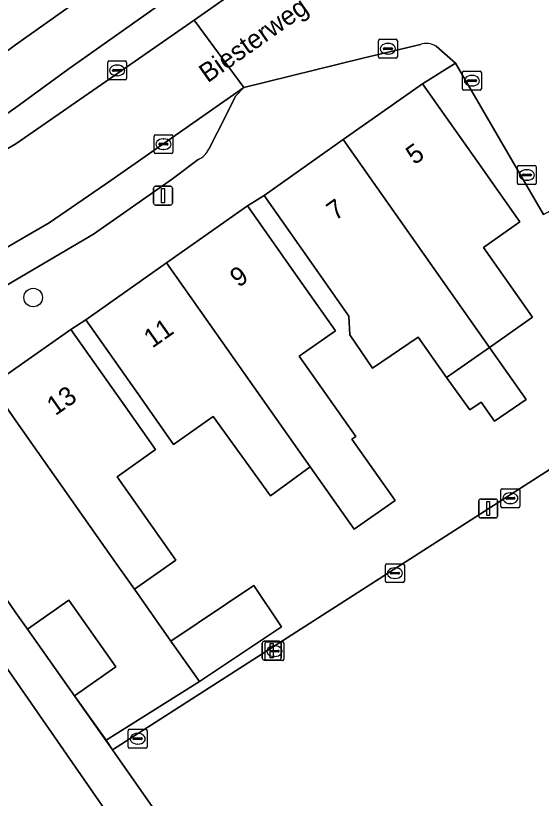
# Model space of a CAD drawing. Extents: x 161838 to 162344, y 381620 to 382160.
# Drawn here: x 161999.99 to 162027.79, y 381917.01 to 381958.41 of the extents above; entities that cross this region are included whole.
import ezdxf

# ---------------------------------------------------------------- set-up
doc = ezdxf.new("R2010")
doc.units = 0
for name, color, linetype in [('IMGEO_Boom', 7, 'Continuous'), ('IMGEO_Erf', 7, 'Continuous'), ('IMGEO_Kolk', 7, 'Continuous'), ('IMGEO_Lichtmast', 7, 'Continuous'), ('IMGEO_Muur', 7, 'Continuous'), ('IMGEO_Openbare_ruimte_label', 7, 'Continuous'), ('IMGEO_Pand', 7, 'Continuous'), ('IMGEO_Pand_nummerreeks', 7, 'Continuous'), ('IMGEO_Parkeervlak_gesloten', 7, 'Continuous'), ('IMGEO_Parkeervlak_open', 7, 'Continuous'), ('IMGEO_Rijbaan_lokaal_open', 7, 'Continuous'), ('IMGEO_Voetpad_open', 7, 'Continuous')]:
    doc.layers.add(name, color=color, linetype=linetype)

msp = doc.modelspace()

# ---------------------------------------------------------------- linework, layer by layer
at = {"layer": 'IMGEO_Boom'}
msp.add_circle((162000.919, 381943.499), 0.489, dxfattribs=at)
at = {"layer": 'IMGEO_Erf'}
msp.add_lwpolyline([(162027.905, 381947.899), (162023.258, 381955.892), (162021.512, 381954.803), (162024.39, 381950.715), (162026.653, 381947.499), (162024.727, 381946.143), (162027.323, 381942.455), (162025.05, 381940.863), (162026.995, 381938.096), (162025.317, 381936.965), (162024.614, 381937.964), (162024.003, 381937.552), (162022.77, 381939.266), (162021.281, 381941.399), (162018.864, 381939.765), (162017.659, 381941.525), (162017.618, 381942.518), (162016.004, 381944.81), (162013.126, 381948.899), (162012.252, 381948.345), (162015.131, 381944.257), (162016.901, 381941.742), (162014.991, 381940.397), (162017.981, 381936.15), (162017.771, 381936.003), (162020.056, 381932.756), (162017.9, 381931.238), (162015.574, 381934.541), (162013.474, 381933.016), (162010.434, 381937.203), (162008.344, 381935.732), (162006.58, 381938.239), (162003.702, 381942.327), (162002.916, 381941.812), (162005.794, 381937.723), (162007.393, 381935.452), (162005.352, 381934.022), (162008.461, 381929.604), (162006.277, 381928.066), (162008.206, 381925.326), (162012.595, 381928.262), (162014.054, 381926.081), (162009.717, 381923.179), (162004.775, 381920.086), (162005.116, 381919.57), (162029.183, 381935.015)], dxfattribs=at)
msp.add_lwpolyline([(162000.617, 381925.947), (162003.111, 381922.434), (162005.286, 381923.965), (162002.808, 381927.49)], close=True, dxfattribs=at)
at = {"layer": 'IMGEO_Kolk'}
for p, q in [((162019.176, 381956.233), (162019.176, 381957.085)), ((162019.251, 381957.159), (162020.103, 381957.159)), ((162020.177, 381957.085), (162020.177, 381956.233)), ((162019.435, 381956.653), (162019.435, 381956.665)), ((162019.873, 381956.616), (162019.475, 381956.616)), ((162019.478, 381956.702), (162019.876, 381956.702)), ((162019.664, 381956.939), (162019.689, 381956.939)), ((162019.919, 381956.665), (162019.919, 381956.653)), ((162020.103, 381956.159), (162019.251, 381956.159)), ((162019.687, 381956.379), (162019.662, 381956.379)), ((162004.859, 381955.087), (162004.859, 381955.939)), ((162004.934, 381956.013), (162005.786, 381956.013)), ((162005.347, 381955.793), (162005.372, 381955.793)), ((162005.86, 381955.939), (162005.86, 381955.087)), ((162005.118, 381955.507), (162005.118, 381955.519)), ((162005.556, 381955.47), (162005.158, 381955.47)), ((162005.161, 381955.556), (162005.559, 381955.556)), ((162005.602, 381955.519), (162005.602, 381955.507)), ((162023.62, 381954.542), (162023.62, 381955.394)), ((162023.695, 381955.468), (162024.547, 381955.468)), ((162024.621, 381955.394), (162024.621, 381954.542)), ((162005.786, 381955.013), (162004.934, 381955.013)), ((162005.37, 381955.233), (162005.345, 381955.233)), ((162023.879, 381954.962), (162023.879, 381954.974)), ((162024.317, 381954.925), (162023.919, 381954.925)), ((162023.922, 381955.011), (162024.32, 381955.011)), ((162024.108, 381955.248), (162024.133, 381955.248)), ((162024.363, 381954.974), (162024.363, 381954.962)), ((162024.547, 381954.468), (162023.695, 381954.468)), ((162024.131, 381954.688), (162024.106, 381954.688)), ((162007.308, 381951.187), (162007.308, 381952.039)), ((162007.383, 381952.113), (162008.235, 381952.113)), ((162008.309, 381952.039), (162008.309, 381951.187)), ((162007.567, 381951.607), (162007.567, 381951.619)), ((162008.005, 381951.57), (162007.607, 381951.57)), ((162007.61, 381951.656), (162008.008, 381951.656)), ((162007.796, 381951.893), (162007.821, 381951.893)), ((162008.051, 381951.619), (162008.051, 381951.607)), ((162007.819, 381951.333), (162007.794, 381951.333)), ((162008.235, 381951.113), (162007.383, 381951.113)), ((162026.521, 381949.554), (162026.521, 381950.406)), ((162026.596, 381950.48), (162027.448, 381950.48)), ((162027.522, 381950.406), (162027.522, 381949.554)), ((162026.78, 381949.974), (162026.78, 381949.986)), ((162027.218, 381949.937), (162026.82, 381949.937)), ((162026.823, 381950.023), (162027.221, 381950.023)), ((162027.009, 381950.26), (162027.034, 381950.26)), ((162027.264, 381949.986), (162027.264, 381949.974)), ((162027.032, 381949.7), (162027.007, 381949.7)), ((162027.448, 381949.48), (162026.596, 381949.48)), ((162025.726, 381933.381), (162026.578, 381933.381)), ((162025.651, 381932.455), (162025.651, 381933.307)), ((162026.139, 381933.161), (162026.164, 381933.161)), ((162026.652, 381933.307), (162026.652, 381932.455)), ((162025.91, 381932.875), (162025.91, 381932.887)), ((162026.348, 381932.838), (162025.95, 381932.838)), ((162025.953, 381932.924), (162026.351, 381932.924)), ((162026.162, 381932.601), (162026.137, 381932.601)), ((162026.394, 381932.887), (162026.394, 381932.875)), ((162026.578, 381932.381), (162025.726, 381932.381)), ((162019.547, 381928.492), (162019.547, 381929.344)), ((162019.622, 381929.418), (162020.474, 381929.418)), ((162020.548, 381929.344), (162020.548, 381928.492)), ((162019.806, 381928.912), (162019.806, 381928.924)), ((162020.244, 381928.875), (162019.846, 381928.875)), ((162019.849, 381928.961), (162020.247, 381928.961)), ((162020.035, 381929.198), (162020.06, 381929.198)), ((162020.29, 381928.924), (162020.29, 381928.912)), ((162020.474, 381928.418), (162019.622, 381928.418)), ((162020.058, 381928.638), (162020.033, 381928.638)), ((162013.18, 381924.365), (162013.18, 381925.217)), ((162013.255, 381925.291), (162014.107, 381925.291)), ((162013.668, 381925.071), (162013.693, 381925.071)), ((162014.181, 381925.217), (162014.181, 381924.365)), ((162013.439, 381924.785), (162013.439, 381924.797)), ((162013.877, 381924.748), (162013.479, 381924.748)), ((162013.482, 381924.834), (162013.88, 381924.834)), ((162013.923, 381924.797), (162013.923, 381924.785)), ((162014.107, 381924.291), (162013.255, 381924.291)), ((162013.691, 381924.511), (162013.666, 381924.511)), ((162005.945, 381919.733), (162005.945, 381920.585)), ((162006.02, 381920.659), (162006.872, 381920.659)), ((162006.946, 381920.585), (162006.946, 381919.733)), ((162006.204, 381920.153), (162006.204, 381920.165)), ((162006.642, 381920.116), (162006.244, 381920.116)), ((162006.247, 381920.202), (162006.645, 381920.202)), ((162006.433, 381920.439), (162006.458, 381920.439)), ((162006.688, 381920.165), (162006.688, 381920.153)), ((162006.456, 381919.879), (162006.431, 381919.879)), ((162006.872, 381919.659), (162006.02, 381919.659))]:
    msp.add_line(p, q, dxfattribs=at)
for points in [[(162019.176, 381956.233), (162019.176, 381957.085)], [(162019.251, 381957.159), (162020.103, 381957.159)], [(162020.177, 381957.085), (162020.177, 381956.233)], [(162020.103, 381956.159), (162019.251, 381956.159)], [(162004.859, 381955.087), (162004.859, 381955.939)], [(162004.934, 381956.013), (162005.786, 381956.013)], [(162005.86, 381955.939), (162005.86, 381955.087)], [(162023.62, 381954.542), (162023.62, 381955.394)], [(162023.695, 381955.468), (162024.547, 381955.468)], [(162024.621, 381955.394), (162024.621, 381954.542)], [(162005.786, 381955.013), (162004.934, 381955.013)], [(162024.547, 381954.468), (162023.695, 381954.468)], [(162007.308, 381951.187), (162007.308, 381952.039)], [(162007.383, 381952.113), (162008.235, 381952.113)], [(162008.309, 381952.039), (162008.309, 381951.187)], [(162008.235, 381951.113), (162007.383, 381951.113)], [(162026.521, 381949.554), (162026.521, 381950.406)], [(162026.596, 381950.48), (162027.448, 381950.48)], [(162027.522, 381950.406), (162027.522, 381949.554)], [(162027.448, 381949.48), (162026.596, 381949.48)], [(162025.726, 381933.381), (162026.578, 381933.381)], [(162025.651, 381932.455), (162025.651, 381933.307)], [(162026.652, 381933.307), (162026.652, 381932.455)], [(162026.578, 381932.381), (162025.726, 381932.381)], [(162019.547, 381928.492), (162019.547, 381929.344)], [(162019.622, 381929.418), (162020.474, 381929.418)], [(162020.548, 381929.344), (162020.548, 381928.492)], [(162020.474, 381928.418), (162019.622, 381928.418)], [(162013.18, 381924.365), (162013.18, 381925.217)], [(162013.255, 381925.291), (162014.107, 381925.291)], [(162014.181, 381925.217), (162014.181, 381924.365)], [(162014.107, 381924.291), (162013.255, 381924.291)], [(162005.945, 381919.733), (162005.945, 381920.585)], [(162006.02, 381920.659), (162006.872, 381920.659)], [(162006.946, 381920.585), (162006.946, 381919.733)], [(162006.872, 381919.659), (162006.02, 381919.659)]]:
    msp.add_lwpolyline(points, dxfattribs=at)
for centre, radius, start, end in [((162019.253, 381957.083), 0.0765, 91.552, 178.448), ((162019.253, 381957.083), 0.0765, 91.552, 178.448), ((162020.101, 381957.083), 0.0765, 1.552, 88.448), ((162020.101, 381957.083), 0.0765, 1.552, 88.448), ((162019.475, 381956.662), 0.0403, 85.8775, 175.7526), ((162019.472, 381956.652), 0.0366, 178.938, 274.7102), ((162019.876, 381956.659), 0.043, 264.8664, 352.4533), ((162019.88, 381956.664), 0.0386, 1.7309, 96.639), ((162019.253, 381956.235), 0.0765, 181.552, 268.448), ((162019.253, 381956.235), 0.0765, 181.552, 268.448), ((162020.101, 381956.235), 0.0765, 271.552, 358.448), ((162020.101, 381956.235), 0.0765, 271.552, 358.448), ((162004.936, 381955.937), 0.0765, 91.552, 178.448), ((162004.936, 381955.937), 0.0765, 91.552, 178.448), ((162005.784, 381955.937), 0.0765, 1.552, 88.448), ((162005.784, 381955.937), 0.0765, 1.552, 88.448), ((162005.158, 381955.516), 0.0403, 85.8775, 175.7526), ((162005.155, 381955.506), 0.0366, 178.938, 274.7102), ((162005.559, 381955.513), 0.043, 264.8664, 352.4533), ((162005.563, 381955.518), 0.0386, 1.7309, 96.639), ((162023.697, 381955.392), 0.0765, 91.552, 178.448), ((162023.697, 381955.392), 0.0765, 91.552, 178.448), ((162024.545, 381955.392), 0.0765, 1.552, 88.448), ((162024.545, 381955.392), 0.0765, 1.552, 88.448), ((162004.936, 381955.089), 0.0765, 181.552, 268.448), ((162004.936, 381955.089), 0.0765, 181.552, 268.448), ((162005.784, 381955.089), 0.0765, 271.552, 358.448), ((162005.784, 381955.089), 0.0765, 271.552, 358.448), ((162023.919, 381954.971), 0.0403, 85.8775, 175.7526), ((162023.916, 381954.961), 0.0366, 178.938, 274.7102), ((162024.32, 381954.968), 0.043, 264.8664, 352.4533), ((162024.324, 381954.973), 0.0386, 1.7309, 96.639), ((162023.697, 381954.544), 0.0765, 181.552, 268.448), ((162023.697, 381954.544), 0.0765, 181.552, 268.448), ((162024.545, 381954.544), 0.0765, 271.552, 358.448), ((162024.545, 381954.544), 0.0765, 271.552, 358.448), ((162007.385, 381952.037), 0.0765, 91.552, 178.448), ((162007.385, 381952.037), 0.0765, 91.552, 178.448), ((162008.233, 381952.037), 0.0765, 1.552, 88.448), ((162008.233, 381952.037), 0.0765, 1.552, 88.448), ((162007.607, 381951.616), 0.0403, 85.8775, 175.7526), ((162007.604, 381951.606), 0.0366, 178.938, 274.7102), ((162008.008, 381951.613), 0.043, 264.8664, 352.4533), ((162008.012, 381951.618), 0.0386, 1.7309, 96.639), ((162007.385, 381951.189), 0.0765, 181.552, 268.448), ((162007.385, 381951.189), 0.0765, 181.552, 268.448), ((162008.233, 381951.189), 0.0765, 271.552, 358.448), ((162008.233, 381951.189), 0.0765, 271.552, 358.448), ((162026.598, 381950.404), 0.0765, 91.552, 178.448), ((162026.598, 381950.404), 0.0765, 91.552, 178.448), ((162027.446, 381950.404), 0.0765, 1.552, 88.448), ((162027.446, 381950.404), 0.0765, 1.552, 88.448), ((162026.82, 381949.983), 0.0403, 85.8775, 175.7526), ((162026.817, 381949.973), 0.0366, 178.938, 274.7102), ((162027.221, 381949.98), 0.043, 264.8664, 352.4533), ((162027.225, 381949.985), 0.0386, 1.7309, 96.639), ((162026.598, 381949.556), 0.0765, 181.552, 268.448), ((162026.598, 381949.556), 0.0765, 181.552, 268.448), ((162027.446, 381949.556), 0.0765, 271.552, 358.448), ((162027.446, 381949.556), 0.0765, 271.552, 358.448), ((162025.728, 381933.305), 0.0765, 91.552, 178.448), ((162025.728, 381933.305), 0.0765, 91.552, 178.448), ((162026.576, 381933.305), 0.0765, 1.552, 88.448), ((162026.576, 381933.305), 0.0765, 1.552, 88.448), ((162025.95, 381932.884), 0.0403, 85.8775, 175.7526), ((162025.947, 381932.874), 0.0366, 178.938, 274.7102), ((162026.351, 381932.881), 0.043, 264.8664, 352.4533), ((162026.355, 381932.886), 0.0386, 1.7309, 96.639), ((162025.728, 381932.457), 0.0765, 181.552, 268.448), ((162025.728, 381932.457), 0.0765, 181.552, 268.448), ((162026.576, 381932.457), 0.0765, 271.552, 358.448), ((162026.576, 381932.457), 0.0765, 271.552, 358.448), ((162019.624, 381929.342), 0.0765, 91.552, 178.448), ((162019.624, 381929.342), 0.0765, 91.552, 178.448), ((162020.472, 381929.342), 0.0765, 1.552, 88.448), ((162020.472, 381929.342), 0.0765, 1.552, 88.448), ((162019.846, 381928.921), 0.0403, 85.8775, 175.7526), ((162019.843, 381928.911), 0.0366, 178.938, 274.7102), ((162020.247, 381928.918), 0.043, 264.8664, 352.4533), ((162020.251, 381928.923), 0.0386, 1.7309, 96.639), ((162019.624, 381928.494), 0.0765, 181.552, 268.448), ((162019.624, 381928.494), 0.0765, 181.552, 268.448), ((162020.472, 381928.494), 0.0765, 271.552, 358.448), ((162020.472, 381928.494), 0.0765, 271.552, 358.448), ((162013.257, 381925.215), 0.0765, 91.552, 178.448), ((162013.257, 381925.215), 0.0765, 91.552, 178.448), ((162014.105, 381925.215), 0.0765, 1.552, 88.448), ((162014.105, 381925.215), 0.0765, 1.552, 88.448), ((162013.479, 381924.794), 0.0403, 85.8775, 175.7526), ((162013.476, 381924.784), 0.0366, 178.938, 274.7102), ((162013.88, 381924.791), 0.043, 264.8664, 352.4533), ((162013.884, 381924.796), 0.0386, 1.7309, 96.639), ((162013.257, 381924.367), 0.0765, 181.552, 268.448), ((162013.257, 381924.367), 0.0765, 181.552, 268.448), ((162014.105, 381924.367), 0.0765, 271.552, 358.448), ((162014.105, 381924.367), 0.0765, 271.552, 358.448), ((162006.022, 381920.583), 0.0765, 91.552, 178.448), ((162006.022, 381920.583), 0.0765, 91.552, 178.448), ((162006.87, 381920.583), 0.0765, 1.552, 88.448), ((162006.87, 381920.583), 0.0765, 1.552, 88.448), ((162006.244, 381920.162), 0.0403, 85.8775, 175.7526), ((162006.241, 381920.152), 0.0366, 178.938, 274.7102), ((162006.645, 381920.159), 0.043, 264.8664, 352.4533), ((162006.649, 381920.164), 0.0386, 1.7309, 96.639), ((162006.022, 381919.735), 0.0765, 181.552, 268.448), ((162006.022, 381919.735), 0.0765, 181.552, 268.448), ((162006.87, 381919.735), 0.0765, 271.552, 358.448), ((162006.87, 381919.735), 0.0765, 271.552, 358.448)]:
    msp.add_arc(centre, radius, start, end, dxfattribs=at)
for centre, major_axis, ratio, start_param, end_param in [((162019.663, 381956.659), (-0.387, 0.002), 0.722429, 4.712389, 7.853982), ((162019.688, 381956.659), (-0.39, 0.002), 0.717154, 1.570796, 4.712389), ((162005.346, 381955.513), (-0.387, 0.002), 0.722429, 4.712389, 7.853982), ((162005.371, 381955.513), (-0.39, 0.002), 0.717154, 1.570796, 4.712389), ((162024.107, 381954.968), (-0.387, 0.002), 0.722429, 4.712389, 7.853982), ((162024.132, 381954.968), (-0.39, 0.002), 0.717154, 1.570796, 4.712389), ((162007.795, 381951.613), (-0.387, 0.002), 0.722429, 4.712389, 7.853982), ((162007.82, 381951.613), (-0.39, 0.002), 0.717154, 1.570796, 4.712389), ((162027.008, 381949.98), (-0.387, 0.002), 0.722429, 4.712389, 7.853982), ((162027.033, 381949.98), (-0.39, 0.002), 0.717154, 1.570796, 4.712389), ((162026.138, 381932.881), (-0.387, 0.002), 0.722429, 4.712389, 7.853982), ((162026.163, 381932.881), (-0.39, 0.002), 0.717154, 1.570796, 4.712389), ((162020.034, 381928.918), (-0.387, 0.002), 0.722429, 4.712389, 7.853982), ((162020.059, 381928.918), (-0.39, 0.002), 0.717154, 1.570796, 4.712389), ((162013.667, 381924.791), (-0.387, 0.002), 0.722429, 4.712389, 7.853982), ((162013.692, 381924.791), (-0.39, 0.002), 0.717154, 1.570796, 4.712389), ((162006.432, 381920.159), (-0.387, 0.002), 0.722429, 4.712389, 7.853982), ((162006.457, 381920.159), (-0.39, 0.002), 0.717154, 1.570796, 4.712389)]:
    msp.add_ellipse(centre, major_axis=major_axis, ratio=ratio, start_param=start_param, end_param=end_param, dxfattribs=at)
at = {"layer": 'IMGEO_Lichtmast'}
for p, q in [((162007.29, 381948.486), (162007.29, 381949.286)), ((162007.29, 381949.286), (162007.29, 381948.486)), ((162007.39, 381949.386), (162008.18, 381949.386)), ((162008.18, 381949.386), (162007.39, 381949.386)), ((162008.28, 381949.286), (162008.28, 381948.486)), ((162008.28, 381948.486), (162008.28, 381949.286)), ((162008.18, 381948.386), (162007.39, 381948.386)), ((162007.39, 381948.386), (162008.18, 381948.386)), ((162024.482, 381931.938), (162024.482, 381932.738)), ((162024.482, 381932.738), (162024.482, 381931.938)), ((162024.582, 381932.838), (162025.372, 381932.838)), ((162025.372, 381932.838), (162024.582, 381932.838)), ((162025.472, 381932.738), (162025.472, 381931.938)), ((162025.472, 381931.938), (162025.472, 381932.738)), ((162025.372, 381931.838), (162024.582, 381931.838)), ((162024.582, 381931.838), (162025.372, 381931.838)), ((162013.035, 381924.42), (162013.035, 381925.22)), ((162013.035, 381925.22), (162013.035, 381924.42)), ((162013.135, 381925.32), (162013.925, 381925.32)), ((162013.925, 381925.32), (162013.135, 381925.32)), ((162014.025, 381925.22), (162014.025, 381924.42)), ((162014.025, 381924.42), (162014.025, 381925.22)), ((162013.925, 381924.32), (162013.135, 381924.32)), ((162013.135, 381924.32), (162013.925, 381924.32))]:
    msp.add_line(p, q, dxfattribs=at)
for points in [[(162007.71, 381949.261), (162007.86, 381949.261), (162007.86, 381948.511), (162007.71, 381948.511), (162007.71, 381949.261)], [(162024.902, 381932.713), (162025.052, 381932.713), (162025.052, 381931.963), (162024.902, 381931.963), (162024.902, 381932.713)], [(162013.455, 381925.195), (162013.605, 381925.195), (162013.605, 381924.445), (162013.455, 381924.445), (162013.455, 381925.195)]]:
    msp.add_lwpolyline(points, dxfattribs=at)
for centre, start, end in [((162007.39, 381949.286), 90, 180), ((162007.39, 381949.286), 90, 180), ((162008.18, 381949.286), 0, 90), ((162008.18, 381949.286), 360, 90), ((162007.39, 381948.486), 180, 270), ((162007.39, 381948.486), 180, 270), ((162008.18, 381948.486), 270, 0), ((162008.18, 381948.486), 270, 0), ((162024.582, 381932.738), 90, 180), ((162024.582, 381932.738), 90, 180), ((162025.372, 381932.738), 0, 90), ((162025.372, 381932.738), 360, 90), ((162024.582, 381931.938), 180, 270), ((162024.582, 381931.938), 180, 270), ((162025.372, 381931.938), 270, 0), ((162025.372, 381931.938), 270, 0), ((162013.135, 381925.22), 90, 180), ((162013.135, 381925.22), 90, 180), ((162013.925, 381925.22), 0, 90), ((162013.925, 381925.22), 360, 90), ((162013.135, 381924.42), 180, 270), ((162013.135, 381924.42), 180, 270), ((162013.925, 381924.42), 270, 0), ((162013.925, 381924.42), 270, 0)]:
    msp.add_arc(centre, 0.1, start, end, dxfattribs=at)
at = {"layer": 'IMGEO_Muur'}
for points in [[(162021.512, 381954.803), (162023.258, 381955.892)], [(162023.258, 381955.892), (162027.905, 381947.899)], [(162029.183, 381935.015), (162005.116, 381919.57)], [(162005.116, 381919.57), (162000.617, 381925.947)], [(162005.116, 381919.57), (162009.099, 381913.886)]]:
    msp.add_lwpolyline(points, dxfattribs=at)
at = {"layer": 'IMGEO_Pand'}
for points in [[(161992.731, 381961.825), (161997.314, 381955), (161997.98, 381955.381), (161999.988, 381956.857), (162003.552, 381959.398), (162000.65, 381963.47), (162000.007, 381964.371), (161998.796, 381966.044), (161995.244, 381963.494), (161993.698, 381965.649), (161994.317, 381966.065), (161991.877, 381969.698), (161991.235, 381969.267), (161988.821, 381967.646), (161990.696, 381964.855)], [(162027.323, 381942.455), (162024.727, 381946.143), (162026.653, 381947.499), (162024.39, 381950.715), (162021.512, 381954.803), (162017.319, 381951.851), (162025.05, 381940.863)], [(162017.319, 381951.851), (162013.126, 381948.899), (162016.004, 381944.81), (162017.618, 381942.518), (162017.659, 381941.525), (162018.864, 381939.765), (162021.281, 381941.399), (162022.77, 381939.266), (162025.05, 381940.863)], [(162017.771, 381936.003), (162017.981, 381936.15), (162014.991, 381940.397), (162016.901, 381941.742), (162015.131, 381944.257), (162012.252, 381948.345), (162007.975, 381945.335), (162015.574, 381934.541), (162017.9, 381931.238), (162020.056, 381932.756)], [(162015.574, 381934.541), (162007.975, 381945.335), (162003.702, 381942.327), (162006.58, 381938.239), (162008.344, 381935.732), (162010.434, 381937.203), (162013.474, 381933.016)], [(162007.393, 381935.452), (162005.794, 381937.723), (162002.916, 381941.812), (162000, 381939.759), (161998.693, 381938.837), (162000, 381936.981), (162005.398, 381929.314), (162006.277, 381928.066), (162008.461, 381929.604), (162005.352, 381934.022)], [(162025.05, 381940.863), (162022.77, 381939.266), (162024.003, 381937.552), (162024.614, 381937.964), (162025.317, 381936.965), (162026.995, 381938.096)], [(162000, 381936.981), (161998.693, 381938.837), (161996.815, 381937.513), (161995.954, 381932.533), (161999.696, 381927.253), (162000.002, 381926.821), (162000.617, 381925.947), (162002.808, 381927.49), (162005.286, 381923.965), (162003.111, 381922.434), (162004.775, 381920.086), (162009.717, 381923.179), (162008.206, 381925.326), (162006.277, 381928.066), (162005.398, 381929.314)], [(162008.206, 381925.326), (162009.717, 381923.179), (162014.054, 381926.081), (162012.595, 381928.262)]]:
    msp.add_lwpolyline(points, close=True, dxfattribs=at)
at = {"layer": 'IMGEO_Parkeervlak_gesloten'}
msp.add_lwpolyline([(162033.352, 381933.267), (162031.394, 381936.463), (162029.183, 381935.015), (162005.116, 381919.57), (162009.099, 381913.886), (162012.533, 381908.931), (162014.227, 381906.459), (162031.65, 381917.659), (162028.903, 381921.875), (162030.967, 381923.349), (162035.022, 381917.456), (162035.065, 381917.486), (162036.407, 381915.571), (162036.064, 381915.328), (162038.103, 381912.325), (162044.506, 381902.893), (162058.126, 381911.732), (162056.285, 381914.527), (162052.024, 381911.928), (162049.187, 381916.36), (162053.475, 381918.951), (162046.135, 381930.265), (162042.368, 381927.965)], dxfattribs=at)
at = {"layer": 'IMGEO_Parkeervlak_open'}
for points in [[(161972.482, 381935.56), (161972.584, 381935.619), (161974.917, 381936.979), (162000, 381951.624), (162005.452, 381955.402), (162009.423, 381958.174), (162019.209, 381965.048), (162018.131, 381966.571), (162009.22, 381960.309), (162009.295, 381960.196), (162002.756, 381955.558), (162000, 381953.557), (161999.035, 381952.878), (161982.723, 381943.483), (161973.533, 381938.154), (161972.911, 381937.782)], [(162010.203, 381951.351), (162010.661, 381952.251), (162011.637, 381954.169), (162012.054, 381954.611), (162005.028, 381949.695), (162001.768, 381947.455), (162000, 381946.422), (161994.71, 381943.316)], [(161998.22, 381943.376), (162000, 381944.43), (162004.1, 381946.856), (162008.28, 381949.774), (162009.649, 381950.802)]]:
    msp.add_lwpolyline(points, dxfattribs=at)
msp.add_arc((162009.255, 381951.753), 1.029, 292.4802, 337.0003, dxfattribs=at)
at = {"layer": 'IMGEO_Rijbaan_lokaal_open'}
for points in [[(162025.649, 381970.744), (162024.131, 381969.266), (162021.458, 381966.619), (162019.719, 381965.377), (162019.209, 381965.048), (162009.423, 381958.174), (162012.054, 381954.611), (162018.349, 381956.152), (162021.392, 381956.878)], [(162022.22, 381956.797), (162023.258, 381955.892), (162027.905, 381947.899), (162029.163, 381948.576), (162034.127, 381951.245), (162033.923, 381951.933)], [(162024.48, 381887.904), (162023.67, 381889.204), (162018.077, 381897.245), (162014.832, 381902.075), (162010.266, 381908.536), (162005.472, 381915.32), (161992.276, 381934.334), (161991.704, 381935.158)]]:
    msp.add_lwpolyline(points, dxfattribs=at)
msp.add_lwpolyline([(161993.996, 381942.987), (161994.184, 381943.066), (161994.373, 381943.145), (161994.71, 381943.316), (162000, 381946.422), (162001.768, 381947.455), (162005.028, 381949.695), (162012.054, 381954.611), (162009.423, 381958.174), (162005.452, 381955.402), (162000, 381951.624), (161974.917, 381936.979), (161977.254, 381933.082), (161977.996, 381933.497)], close=True, dxfattribs=at)
msp.add_arc((162021.726, 381956.017), 0.923, 57.6372, 111.1883, dxfattribs=at)
at = {"layer": 'IMGEO_Voetpad_open'}
for points in [[(162044.198, 381987.972), (162027.763, 381976.315), (162027.675, 381976.439), (162023.633, 381973.703), (162017.37, 381969.238), (162016.075, 381968.353), (162010.268, 381964.214), (162004.459, 381960.074), (162003.552, 381959.398), (161999.988, 381956.857), (161997.98, 381955.381), (161997.314, 381955), (161991.394, 381951.62), (161990.45, 381950.969), (161985.242, 381948.014), (161980.473, 381945.309), (161975.721, 381942.613), (161974.954, 381942.172), (161969.673, 381939.049), (161967.538, 381937.787), (161959.912, 381939.177), (161958.703, 381939.397), (161937.628, 381943.237), (161912.446, 381947.826)], [(161972.911, 381937.782), (161973.533, 381938.154), (161982.723, 381943.483), (161999.035, 381952.878), (162000, 381953.557), (162002.756, 381955.558), (162009.295, 381960.196), (162009.22, 381960.309), (162018.131, 381966.571), (162019.209, 381965.048), (162019.719, 381965.377), (162021.458, 381966.619), (162024.131, 381969.266), (162025.649, 381970.744)], [(161991.704, 381935.158), (161992.276, 381934.334), (161996.815, 381937.513), (161998.693, 381938.837), (162000, 381939.759), (162002.916, 381941.812), (162003.702, 381942.327), (162007.975, 381945.335), (162012.252, 381948.345), (162013.126, 381948.899), (162017.319, 381951.851), (162021.512, 381954.803), (162023.258, 381955.892), (162022.22, 381956.797)], [(162021.392, 381956.878), (162018.349, 381956.152), (162012.054, 381954.611), (162011.637, 381954.169), (162010.661, 381952.251), (162010.203, 381951.351)], [(162009.649, 381950.802), (162008.28, 381949.774), (162004.1, 381946.856), (162000, 381944.43), (161998.22, 381943.376)], [(162009.099, 381913.886), (162005.116, 381919.57), (162004.775, 381920.086), (162003.111, 381922.434), (162000.617, 381925.947), (162000.002, 381926.821), (161999.696, 381927.253), (161995.954, 381932.533), (161996.815, 381937.513), (161992.276, 381934.334), (162005.472, 381915.32)]]:
    msp.add_lwpolyline(points, dxfattribs=at)
for centre, radius, start, end in [((162021.726, 381956.017), 0.923, 57.6372, 111.1883), ((162009.255, 381951.753), 1.029, 292.4802, 337.0003)]:
    msp.add_arc(centre, radius, start, end, dxfattribs=at)

# ---------------------------------------------------------------- texts
at = {"layer": 'IMGEO_Openbare_ruimte_label'}
msp.add_text('Biesterweg', height=1, rotation=35.1845, dxfattribs=at).set_placement((162010.144, 381954.826))
at = {"layer": 'IMGEO_Pand_nummerreeks'}
for s, rotation, p in [('5', 35.1467, (162021.079, 381950.487)), ('7', 35.1452, (162016.885, 381947.535)), ('9', 35.1395, (162011.776, 381943.999)), ('11', 35.1395, (162007.218, 381940.791)), ('13', 35.1624, (162002.093, 381937.22))]:
    msp.add_text(s, height=1, rotation=rotation, dxfattribs=at).set_placement(p)

doc.saveas('drawing.dxf')
